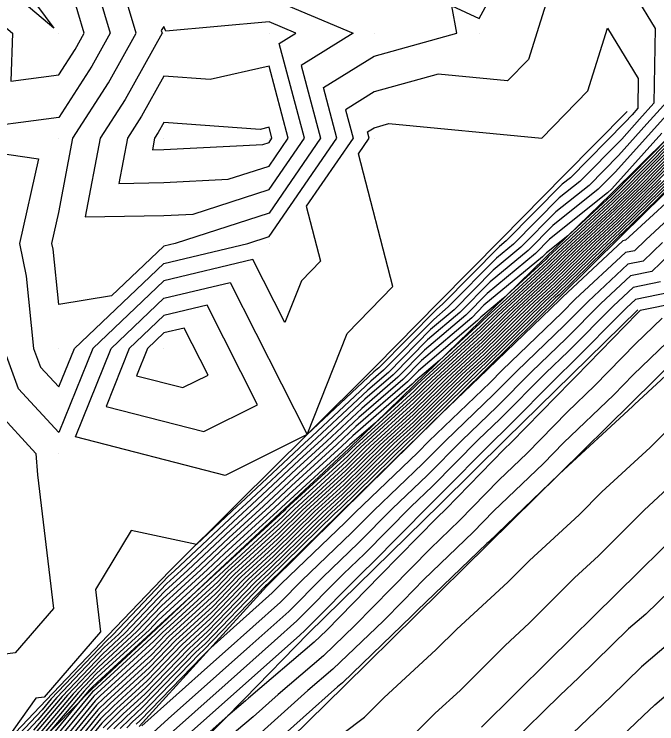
# Model space of a CAD drawing. Extents: x 2188792 to 2191981, y 386090 to 389710.
# Drawn here: x 2191166 to 2191227.1, y 388954.6 to 389022.1 of the extents above; entities that cross this region are included whole.
import ezdxf

# ---------------------------------------------------------------- set-up
doc = ezdxf.new("R2010")
doc.units = 0
for name, color, linetype in [('DTM Contours Major', 7, 'Continuous'), ('DTM Contours Minor', 7, 'Continuous'), ('Exist DTM QL2 LIDAR Elevation Point', 7, 'Continuous'), ('PH Exist DTM Breakline', 7, 'Continuous')]:
    doc.layers.add(name, color=color, linetype=linetype)

msp = doc.modelspace()

# ---------------------------------------------------------------- linework, layer by layer
at = {"layer": 'DTM Contours Major'}
for points in [[(2191191.196, 389019.321), (2191192.762, 389020.296), (2191190.22, 389021.371), (2191180.404, 389020.481), (2191180.22, 389020.928), (2191179.965, 389020.551), (2191180.041, 389020.296), (2191176.515, 389014), (2191174.142, 389010.296), (2191172.731, 389002.807), (2191180.22, 389002.949), (2191183.016, 389003.091), (2191190.22, 389005.421), (2191193.587, 389010.296), (2191191.196, 389019.321)], [(2191227.613, 389010.79), (2191222.857, 389005.498), (2191222.46, 389005.097), (2191216.926, 389000.691), (2191215.578, 388999.326), (2191210.982, 388995.522), (2191208.956, 388993.472), (2191205.029, 388990.128), (2191202.498, 388987.566), (2191199.07, 388984.585), (2191195.728, 388981.46), (2191192.852, 388978.836), (2191189.143, 388975.362), (2191186.598, 388973.039), (2191182.485, 388969.179), (2191180.304, 388967.186), (2191176.506, 388963.181), (2191174.353, 388961.204), (2191170.53, 388957.179), (2191167.809, 388953.964)], [(2191228.616, 389009.511), (2191224.663, 389005.496), (2191223.036, 389003.91), (2191218.157, 388999.399), (2191216.823, 388998.099), (2191211.58, 388993.267), (2191210.388, 388992.098), (2191204.805, 388986.977), (2191204.033, 388986.22), (2191198.072, 388980.782), (2191197.773, 388980.489), (2191191.826, 388975.016), (2191191.654, 388974.849), (2191185.61, 388969.294), (2191185.574, 388969.257), (2191183.63, 388967.475), (2191179.498, 388963.699), (2191179.372, 388963.566), (2191173.436, 388958.117), (2191173.137, 388957.803), (2191172.064, 388956.534), (2191167.797, 388951.369)], [(2191229.056, 389008.435), (2191226.708, 389006.05), (2191223.339, 389002.766), (2191220.405, 389000.053), (2191217.242, 388996.972), (2191214.051, 388994.031), (2191210.591, 388990.636), (2191207.171, 388987.5), (2191203.994, 388984.384), (2191200.319, 388981.032), (2191197.46, 388978.23), (2191193.772, 388974.835), (2191191.021, 388972.14), (2191187.249, 388968.674), (2191184.986, 388966.321), (2191181.011, 388962.677), (2191178.943, 388960.54), (2191174.781, 388956.734), (2191173.933, 388955.897), (2191171.331, 388952.747)], [(2191228.752, 389006.604), (2191223.643, 389001.623), (2191222.652, 389000.707), (2191217.661, 388995.845), (2191216.522, 388994.795), (2191210.794, 388989.175), (2191209.537, 388988.022), (2191203.955, 388982.548), (2191202.566, 388981.281), (2191197.148, 388975.97), (2191195.717, 388974.654), (2191190.387, 388969.432), (2191188.888, 388968.055), (2191184.397, 388963.384), (2191182.607, 388961.743), (2191178.396, 388957.393), (2191176.336, 388955.509), (2191174.819, 388954.012)], [(2191227.672, 389000.377), (2191225.839, 388998.607), (2191224.391, 388998.308), (2191220.598, 388994.765), (2191218.324, 388992.476), (2191213.812, 388988.141), (2191211.59, 388985.902), (2191207.01, 388981.506), (2191204.843, 388979.32), (2191200.19, 388974.858), (2191198.084, 388972.731), (2191193.349, 388968.197), (2191191.308, 388966.133), (2191186.038, 388961.437), (2191184.663, 388960.216), (2191178.108, 388954.373)], [(2191189.133, 388984.933), (2191184.333, 388994.407), (2191180.22, 388993.423), (2191176.921, 388990.294), (2191174.707, 388984.781), (2191184.03, 388982.383), (2191189.133, 388984.933)], [(2191227.656, 388993.164), (2191225.107, 388990.73), (2191221.244, 388986.755), (2191218.615, 388984.241), (2191214.811, 388980.337), (2191212.112, 388977.752), (2191208.361, 388973.912), (2191205.599, 388971.262), (2191201.896, 388967.479), (2191198.405, 388963.912), (2191195.419, 388961.041), (2191191.089, 388957.362), (2191188.719, 388955.241), (2191183.55, 388950.888)]]:
    msp.add_lwpolyline(points, dxfattribs=at)
at = {"layer": 'DTM Contours Minor'}
for points in [[(2191162.652, 389030.297), (2191169.734, 389020.781), (2191160.218, 389028.808)], [(2191221.181, 389030.297), (2191226.989, 389020.739), (2191226.863, 389013.637), (2191225.488, 389012.107), (2191223.795, 389010.223), (2191219.797, 389006.18), (2191217.834, 389004.617), (2191213.492, 389000.224), (2191211.868, 388998.879), (2191207.282, 388994.239), (2191205.898, 388993.061), (2191201.13, 388988.234), (2191199.927, 388987.188), (2191194.314, 388981.94), (2191193.595, 388981.284), (2191187.502, 388975.577), (2191187.217, 388975.317), (2191183.305, 388971.646), (2191177.108, 388972.975), (2191173.7, 388967.335), (2191174.18, 388963.309), (2191168.816, 388957.099), (2191168.034, 388956.993), (2191164.487, 388952.088)], [(2191171.692, 388990.294), (2191180.22, 388998.386), (2191188.198, 389000.295), (2191190.22, 389000.949), (2191196.675, 389010.296), (2191195.398, 389015.119), (2191200.221, 389018.124), (2191208.091, 389020.296), (2191207.612, 389022.906), (2191210.222, 389021.698), (2191214.883, 389030.297)], [(2191180.22, 389000.04), (2191175.235, 388995.31), (2191170.219, 388994.489), (2191169.666, 388999.742), (2191169.557, 389000.295), (2191170.219, 389003.249), (2191171.546, 389010.296), (2191174.933, 389015.582), (2191177.573, 389020.296), (2191176.457, 389024.059), (2191180.22, 389029.636), (2191182.948, 389023.025), (2191190.22, 389023.685), (2191198.235, 389020.296), (2191193.297, 389017.22), (2191195.131, 389010.296), (2191190.22, 389003.185), (2191181.284, 389000.295), (2191180.22, 389000.04)], [(2191160.218, 389025.018), (2191165.816, 389020.296), (2191165.657, 389015.735), (2191170.219, 389016.326), (2191171.769, 389018.746), (2191172.637, 389020.296), (2191170.219, 389028.454)], [(2191218.18, 389028.254), (2191214.912, 389017.813), (2191212.932, 389015.779), (2191206.325, 389016.399), (2191200.221, 389014.715), (2191197.499, 389013.018), (2191198.22, 389010.296), (2191193.752, 389003.826), (2191195.107, 388998.588), (2191193.31, 388996.741), (2191191.721, 388992.757), (2191188.682, 388998.756)], [(2191172.949, 389027.567), (2191175.105, 389020.296), (2191173.351, 389017.164), (2191170.219, 389012.275), (2191161.002, 389011.08), (2191161.323, 389020.296), (2191160.218, 389021.229), (2191159.448, 389021.066), (2191158.844, 389020.296), (2191159.234, 389011.279), (2191159.526, 389010.296), (2191159.692, 389009.77), (2191160.218, 389009.529), (2191168.279, 389008.356), (2191166.475, 389000.295), (2191167.089, 388997.165), (2191167.812, 388990.294), (2191168.451, 388988.526), (2191170.219, 388986.626), (2191171.692, 388990.294)], [(2191188.682, 388998.756), (2191180.22, 388996.731), (2191173.435, 388990.294), (2191170.219, 388982.287), (2191166.359, 388986.434), (2191164.965, 388990.294), (2191164.513, 388994.589), (2191163.393, 389000.295), (2191164.308, 389004.385), (2191160.218, 389004.98), (2191156.571, 389006.649), (2191155.422, 389010.296), (2191153.4, 389017.113), (2191153.262, 389020.296), (2191156.32, 389024.194)], [(2191150.217, 389023.53), (2191148.937, 389021.576), (2191148.519, 389020.296), (2191150.217, 389014.01), (2191151.319, 389010.296), (2191153.451, 389003.529), (2191160.218, 389000.431), (2191160.337, 389000.414), (2191160.31, 389000.295), (2191161.936, 388992.012), (2191162.117, 388990.294), (2191164.267, 388984.342), (2191168.035, 388980.293), (2191168.186, 388978.26), (2191169.703, 388965.548), (2191166.058, 388961.33), (2191153.683, 388959.649), (2191152.77, 388958.388), (2191151.716, 388956.931), (2191149.098, 388959.172), (2191140.216, 388955.094), (2191131.118, 388950.29)], [(2191171.793, 388981.867), (2191175.178, 388990.294), (2191180.22, 388995.077), (2191186.508, 388996.582), (2191193.842, 388982.102), (2191197.676, 388991.718), (2191202.013, 388996.177), (2191198.744, 389008.818), (2191199.764, 389010.296), (2191199.6, 389010.917), (2191200.221, 389011.305), (2191201.615, 389011.69), (2191216.206, 389010.321), (2191220.58, 389014.812), (2191222.45, 389020.789), (2191225.376, 389015.974), (2191225.326, 389013.154), (2191224.78, 389012.546), (2191224.107, 389011.798), (2191218.909, 389006.541), (2191218.136, 389005.925), (2191212.797, 389000.524), (2191212.163, 388999.999), (2191206.723, 388994.494), (2191206.188, 388994.038), (2191200.674, 388988.457), (2191200.213, 388988.056), (2191193.843, 388982.1), (2191193.843, 388982.099), (2191193.84, 388982.097), (2191186.044, 388978.202), (2191171.793, 388981.867)], [(2191192.042, 389010.296), (2191190.22, 389017.174), (2191184.622, 389015.894), (2191180.22, 389016.208), (2191178.097, 389012.418), (2191176.737, 389010.296), (2191175.929, 389006.005), (2191180.22, 389006.086), (2191186.322, 389006.397), (2191190.22, 389007.658), (2191192.042, 389010.296)], [(2191228.4, 389014.119), (2191226.196, 389011.668), (2191223.482, 389008.648), (2191220.685, 389005.819), (2191217.531, 389003.308), (2191214.187, 388999.925), (2191211.572, 388997.76), (2191207.84, 388993.983), (2191205.609, 388992.083), (2191201.586, 388988.011), (2191199.642, 388986.32), (2191194.786, 388981.78), (2191193.348, 388980.468), (2191188.049, 388975.505), (2191187.011, 388974.557), (2191181.225, 388969.128), (2191180.626, 388968.58), (2191175.359, 388963.026), (2191174.72, 388962.439), (2191169.488, 388956.93), (2191168.622, 388955.908), (2191163.685, 388950.7)], [(2191229.937, 389014.602), (2191226.905, 389011.229), (2191223.169, 389007.073), (2191221.572, 389005.458), (2191217.229, 389001.999), (2191214.882, 388999.626), (2191211.277, 388996.641), (2191208.398, 388993.727), (2191205.319, 388991.105), (2191202.042, 388987.788), (2191199.356, 388985.453), (2191195.257, 388981.62), (2191193.1, 388979.652), (2191188.596, 388975.434), (2191186.805, 388973.798), (2191181.855, 388969.153), (2191180.465, 388967.883), (2191175.932, 388963.104), (2191174.536, 388961.822), (2191170.009, 388957.055), (2191168.216, 388954.936), (2191164.231, 388950.732)], [(2191190.498, 389010.296), (2191190.22, 389011.342), (2191189.368, 389011.147), (2191180.22, 389011.801), (2191179.679, 389010.836), (2191179.333, 389010.296), (2191179.127, 389009.203), (2191180.22, 389009.224), (2191189.627, 389009.702), (2191190.22, 389009.894), (2191190.498, 389010.296)], [(2191228.44, 389009.941), (2191223.845, 389005.274), (2191222.915, 389004.367), (2191217.258, 388999.137), (2191216.655, 388998.55), (2191210.591, 388992.961), (2191210.307, 388992.682), (2191206.454, 388989.149), (2191204.16, 388987.195), (2191203.865, 388986.897), (2191198.214, 388981.982), (2191197.142, 388980.979), (2191192.109, 388976.389), (2191190.784, 388975.148), (2191185.979, 388970.761), (2191184.374, 388969.255), (2191179.82, 388965.094), (2191178.226, 388963.412), (2191173.802, 388959.352), (2191172.094, 388957.553), (2191166.59, 388951.049)], [(2191228.353, 389010.156), (2191223.436, 389005.163), (2191222.855, 389004.596), (2191216.809, 388999.006), (2191216.572, 388998.775), (2191212.56, 388995.078), (2191210.391, 388993.283), (2191210.073, 388992.961), (2191204.449, 388988.173), (2191203.409, 388987.12), (2191198.499, 388982.849), (2191196.671, 388981.14), (2191192.357, 388977.205), (2191190.237, 388975.219), (2191186.186, 388971.521), (2191183.744, 388969.23), (2191179.981, 388965.791), (2191177.652, 388963.335), (2191173.986, 388959.969), (2191171.573, 388957.429), (2191166.996, 388952.021)], [(2191228.265, 389010.371), (2191223.027, 389005.052), (2191222.794, 389004.825), (2191218.666, 389001.008), (2191216.624, 388999.382), (2191216.273, 388999.027), (2191210.687, 388994.402), (2191209.515, 388993.216), (2191204.739, 388989.15), (2191202.954, 388987.343), (2191198.785, 388983.717), (2191196.199, 388981.3), (2191192.605, 388978.021), (2191189.69, 388975.291), (2191186.392, 388972.28), (2191183.114, 388969.204), (2191180.143, 388966.488), (2191177.079, 388963.258), (2191174.169, 388960.587), (2191171.052, 388957.304), (2191167.403, 388952.992)], [(2191228.704, 389009.296), (2191225.072, 389005.606), (2191223.097, 389003.681), (2191218.607, 388999.53), (2191216.907, 388997.874), (2191212.074, 388993.42), (2191210.429, 388991.805), (2191205.278, 388987.081), (2191204.025, 388985.852), (2191198.521, 388980.832), (2191197.71, 388980.037), (2191192.215, 388974.98), (2191191.527, 388974.307), (2191185.938, 388969.17), (2191185.456, 388968.67), (2191179.735, 388963.425), (2191179.38, 388963.058), (2191173.537, 388957.714), (2191173.43, 388957.608), (2191168.504, 388951.644)], [(2191228.528, 389009.726), (2191224.254, 389005.385), (2191222.976, 389004.139), (2191217.708, 388999.268), (2191216.739, 388998.325), (2191211.085, 388993.114), (2191210.347, 388992.39), (2191204.332, 388986.872), (2191204.041, 388986.587), (2191200.348, 388983.219), (2191197.928, 388981.114), (2191197.613, 388980.819), (2191191.862, 388975.573), (2191191.331, 388975.076), (2191185.773, 388970.002), (2191185.004, 388969.281), (2191179.659, 388964.396), (2191178.799, 388963.489), (2191173.619, 388958.734), (2191172.616, 388957.678), (2191169.005, 388953.411)], [(2191228.792, 389009.081), (2191225.481, 389005.717), (2191223.158, 389003.452), (2191219.056, 388999.66), (2191216.991, 388997.648), (2191212.568, 388993.572), (2191210.469, 388991.513), (2191205.751, 388987.186), (2191204.017, 388985.485), (2191198.971, 388980.882), (2191197.648, 388979.585), (2191192.604, 388974.944), (2191191.401, 388973.765), (2191186.266, 388969.046), (2191185.339, 388968.082), (2191180.054, 388963.238), (2191179.271, 388962.429), (2191173.848, 388957.469), (2191173.556, 388957.181), (2191169.21, 388951.92)], [(2191228.88, 389008.866), (2191225.89, 389005.828), (2191223.218, 389003.224), (2191219.506, 388999.791), (2191217.074, 388997.423), (2191213.062, 388993.725), (2191210.51, 388991.221), (2191206.225, 388987.291), (2191204.009, 388985.118), (2191199.42, 388980.932), (2191197.585, 388979.133), (2191192.993, 388974.908), (2191191.274, 388973.224), (2191186.593, 388968.922), (2191185.221, 388967.495), (2191180.373, 388963.051), (2191179.162, 388961.799), (2191174.159, 388957.224), (2191173.682, 388956.753), (2191169.917, 388952.195)], [(2191228.968, 389008.65), (2191226.299, 389005.939), (2191223.279, 389002.995), (2191219.955, 388999.922), (2191217.158, 388997.197), (2191213.556, 388993.878), (2191210.551, 388990.929), (2191206.698, 388987.395), (2191204.002, 388984.751), (2191199.87, 388980.982), (2191197.523, 388978.682), (2191193.382, 388974.872), (2191191.147, 388972.682), (2191186.921, 388968.798), (2191185.103, 388966.908), (2191180.692, 388962.864), (2191179.052, 388961.17), (2191174.47, 388956.979), (2191173.808, 388956.325), (2191170.624, 388952.471)], [(2191229.144, 389008.22), (2191227.116, 389006.161), (2191223.4, 389002.538), (2191220.854, 389000.184), (2191217.326, 388996.747), (2191214.545, 388994.184), (2191210.632, 388990.344), (2191207.644, 388987.604), (2191203.986, 388984.016), (2191200.769, 388981.081), (2191197.398, 388977.778), (2191194.161, 388974.799), (2191190.894, 388971.599), (2191187.577, 388968.551), (2191184.868, 388965.733), (2191181.33, 388962.49), (2191178.834, 388959.911), (2191175.092, 388956.489), (2191174.059, 388955.47), (2191172.037, 388953.022)], [(2191229.161, 389006.715), (2191223.703, 389001.394), (2191223.102, 389000.838), (2191217.745, 388995.619), (2191217.016, 388994.948), (2191210.835, 388988.883), (2191210.01, 388988.127), (2191203.947, 388982.18), (2191203.016, 388981.331), (2191197.085, 388975.519), (2191196.107, 388974.618), (2191190.26, 388968.891), (2191189.216, 388967.931), (2191184.28, 388962.797), (2191182.926, 388961.556), (2191178.287, 388956.764), (2191176.647, 388955.264), (2191175.44, 388954.073)], [(2191229.57, 389006.826), (2191223.764, 389001.165), (2191223.551, 389000.969), (2191217.829, 388995.394), (2191217.51, 388995.101), (2191210.876, 388988.591), (2191210.484, 388988.231), (2191203.939, 388981.813), (2191203.465, 388981.381), (2191197.023, 388975.067), (2191196.496, 388974.582), (2191190.133, 388968.349), (2191189.543, 388967.807), (2191184.162, 388962.21), (2191183.245, 388961.369), (2191178.178, 388956.134), (2191176.958, 388955.018), (2191176.06, 388954.133)], [(2191227.525, 389006.272), (2191223.461, 389002.309), (2191221.304, 389000.315), (2191217.41, 388996.521), (2191215.039, 388994.337), (2191210.672, 388990.052), (2191208.118, 388987.709), (2191203.978, 388983.649), (2191201.218, 388981.131), (2191197.335, 388977.326), (2191194.55, 388974.763), (2191190.767, 388971.057), (2191187.904, 388968.427), (2191184.75, 388965.146), (2191181.649, 388962.304), (2191178.724, 388959.281), (2191175.403, 388956.244), (2191174.185, 388955.042), (2191172.744, 388953.298)], [(2191227.934, 389006.383), (2191223.521, 389002.08), (2191221.753, 389000.445), (2191217.493, 388996.296), (2191215.533, 388994.489), (2191210.713, 388989.76), (2191208.591, 388987.813), (2191203.97, 388983.282), (2191201.667, 388981.181), (2191197.273, 388976.874), (2191194.939, 388974.727), (2191190.64, 388970.516), (2191188.232, 388968.303), (2191184.633, 388964.559), (2191181.968, 388962.117), (2191178.615, 388958.652), (2191175.714, 388955.999), (2191174.311, 388954.614), (2191173.451, 388953.573)], [(2191228.343, 389006.493), (2191223.582, 389001.851), (2191222.203, 389000.576), (2191217.577, 388996.07), (2191216.028, 388994.642), (2191210.754, 388989.467), (2191209.064, 388987.918), (2191203.963, 388982.915), (2191202.117, 388981.231), (2191197.21, 388976.422), (2191195.328, 388974.69), (2191190.514, 388969.974), (2191188.56, 388968.179), (2191184.515, 388963.972), (2191182.288, 388961.93), (2191178.506, 388958.022), (2191176.025, 388955.754), (2191174.436, 388954.186)], [(2191230.325, 389006.262), (2191224.513, 389000.918), (2191224.174, 389000.591), (2191223.907, 389000.536), (2191218.167, 388995.173), (2191217.937, 388994.942), (2191211.043, 388988.318), (2191210.943, 388988.217), (2191205.888, 388983.364), (2191203.932, 388981.446), (2191203.915, 388981.431), (2191196.96, 388974.615), (2191196.885, 388974.545), (2191190.007, 388967.807), (2191189.871, 388967.683), (2191184.044, 388961.623), (2191183.564, 388961.182), (2191178.068, 388955.505), (2191177.269, 388954.773), (2191176.681, 388954.193)], [(2191231.241, 389005.381), (2191226.092, 389000.647), (2191225.006, 388999.599), (2191224.149, 388999.422), (2191219.382, 388994.969), (2191218.131, 388993.709), (2191212.427, 388988.229), (2191211.266, 388987.059), (2191205.442, 388981.468), (2191204.379, 388980.396), (2191198.422, 388974.684), (2191197.465, 388973.718), (2191191.364, 388967.873), (2191190.522, 388967.022), (2191184.669, 388961.807), (2191183.926, 388961.035), (2191183.883, 388960.995), (2191177.959, 388954.875), (2191177.58, 388954.528)], [(2191229.251, 389000.106), (2191226.671, 388997.615), (2191224.633, 388997.195), (2191221.813, 388994.561), (2191218.517, 388991.243), (2191215.197, 388988.052), (2191211.913, 388984.744), (2191208.578, 388981.543), (2191205.308, 388978.245), (2191201.958, 388975.032), (2191198.702, 388971.745), (2191195.335, 388968.52), (2191192.095, 388965.244), (2191188.397, 388961.949), (2191185.494, 388959.37), (2191180.635, 388955.038), (2191178.828, 388953.433)], [(2191227.503, 388996.623), (2191224.875, 388996.081), (2191223.029, 388994.356), (2191218.711, 388990.01), (2191216.581, 388987.964), (2191212.236, 388983.586), (2191210.146, 388981.58), (2191205.773, 388977.169), (2191203.726, 388975.206), (2191199.321, 388970.758), (2191197.321, 388968.843), (2191192.882, 388964.355), (2191190.755, 388962.46), (2191186.325, 388958.525), (2191183.161, 388955.704), (2191179.709, 388952.636)], [(2191228.336, 388995.631), (2191225.117, 388994.967), (2191224.245, 388994.152), (2191218.904, 388988.777), (2191217.966, 388987.876), (2191212.56, 388982.429), (2191211.714, 388981.617), (2191206.237, 388976.093), (2191205.494, 388975.38), (2191199.939, 388969.772), (2191199.307, 388969.167), (2191193.669, 388963.467), (2191193.114, 388962.972), (2191187.157, 388957.679), (2191185.688, 388956.37), (2191180.591, 388951.84)], [(2191229.168, 388994.639), (2191225.552, 388993.894), (2191225.313, 388993.665), (2191219.44, 388987.622), (2191218.979, 388987.182), (2191213.273, 388981.326), (2191212.617, 388980.697), (2191207.061, 388975.008), (2191206.231, 388974.212), (2191200.809, 388968.673), (2191195.698, 388963.451), (2191194.525, 388962.323), (2191188.255, 388956.996), (2191187.976, 388956.746), (2191186.296, 388955.331), (2191181.472, 388951.044)], [(2191229.76, 388992.434), (2191224.9, 388987.795), (2191223.048, 388985.889), (2191218.25, 388981.3), (2191216.349, 388979.349), (2191211.606, 388974.806), (2191209.661, 388972.815), (2191204.967, 388968.312), (2191202.983, 388966.285), (2191201.112, 388964.373), (2191196.312, 388959.758), (2191193.922, 388957.727), (2191189.462, 388953.736)], [(2191184.422, 388987.766), (2191182.159, 388992.233), (2191180.22, 388991.769), (2191178.665, 388990.294), (2191177.621, 388987.695), (2191182.016, 388986.564), (2191184.422, 388987.766)], [(2191231.767, 388991.206), (2191225.007, 388984.949), (2191224.841, 388984.783), (2191217.889, 388978.361), (2191217.887, 388978.359), (2191217.817, 388978.294), (2191211.101, 388971.861), (2191210.962, 388971.718), (2191204.335, 388965.362), (2191204.069, 388965.091), (2191203.819, 388964.835), (2191197.205, 388958.476), (2191196.755, 388958.093), (2191190.205, 388952.231)], [(2191193.388, 388950.732), (2191199.322, 388955.209), (2191201.162, 388957.05), (2191206.148, 388961.627), (2191208.109, 388963.587), (2191212.953, 388968.044), (2191215.025, 388970.115), (2191219.737, 388974.46), (2191221.915, 388976.635), (2191226.504, 388980.875), (2191228.781, 388983.149)], [(2191201.809, 388951.341), (2191206.047, 388955.58), (2191208.408, 388957.748), (2191212.688, 388962.026), (2191215.001, 388964.154), (2191219.319, 388968.469), (2191221.587, 388970.56), (2191225.942, 388974.91), (2191228.167, 388976.966)], [(2191230.76, 388969.537), (2191226.102, 388964.994), (2191224.455, 388963.59), (2191219.689, 388958.94), (2191217.951, 388957.297), (2191213.136, 388952.597)], [(2191229.119, 388962.894), (2191225.695, 388959.978), (2191222.771, 388957.124), (2191219.13, 388953.683)], [(2191220.31, 388950.069), (2191225.853, 388955.309), (2191226.936, 388956.366), (2191232.135, 388960.794)]]:
    msp.add_lwpolyline(points, dxfattribs=at)
at = {"layer": 'Exist DTM QL2 LIDAR Elevation Point'}
for p, q in [((2191170.219, 389020.296), (2191170.219, 389020.296)), ((2191180.22, 389020.296), (2191180.22, 389020.296)), ((2191190.22, 389020.296), (2191190.22, 389020.296)), ((2191200.221, 389020.296), (2191200.221, 389020.296)), ((2191210.222, 389020.296), (2191210.222, 389020.296)), ((2191170.219, 389010.296), (2191170.219, 389010.296)), ((2191180.22, 389010.296), (2191180.22, 389010.296)), ((2191190.22, 389010.296), (2191190.22, 389010.296)), ((2191200.221, 389010.296), (2191200.221, 389010.296)), ((2191170.219, 389000.295), (2191170.219, 389000.295)), ((2191180.22, 389000.295), (2191180.22, 389000.295)), ((2191190.22, 389000.295), (2191190.22, 389000.295)), ((2191170.219, 388990.294), (2191170.219, 388990.294)), ((2191180.22, 388990.294), (2191180.22, 388990.294)), ((2191170.219, 388980.293), (2191170.219, 388980.293))]:
    msp.add_line(p, q, dxfattribs=at)
at = {"layer": 'PH Exist DTM Breakline'}
for points in [[(2191190.577, 388951.477), (2191197.413, 388958.178), (2191204.237, 388964.906), (2191211.062, 388971.634), (2191217.886, 388978.362), (2191224.71, 388985.09), (2191231.535, 388991.818), (2191238.359, 388998.546), (2191244.951, 389005.006), (2191251.544, 389011.466), (2191258.136, 389017.925), (2191264.729, 389024.385), (2191271.321, 389030.844), (2191277.914, 389037.304), (2191284.274, 389043.624), (2191290.634, 389049.943), (2191296.994, 389056.262), (2191303.354, 389062.582), (2191309.714, 389068.901), (2191316.074, 389075.221), (2191322.376, 389081.365)], [(2191310.942, 389080.126), (2191304.295, 389074.261), (2191297.647, 389068.397), (2191290.999, 389062.532), (2191284.319, 389057.204), (2191277.639, 389051.876), (2191271.66, 389046.486), (2191265.682, 389041.097), (2191259.703, 389035.708), (2191253.637, 389029.973), (2191247.572, 389024.238), (2191241.507, 389018.504), (2191235.604, 389012.683), (2191229.7, 389006.861), (2191223.797, 389001.04), (2191217.894, 388995.219), (2191210.912, 388988.326), (2191203.931, 388981.433), (2191196.95, 388974.539), (2191189.969, 388967.646), (2191183.915, 388960.977), (2191177.861, 388954.307)], [(2191328.044, 389069.997), (2191321.361, 389063.371), (2191314.678, 389056.745), (2191307.996, 389050.118), (2191301.859, 389044.013), (2191295.723, 389037.908), (2191289.586, 389031.803), (2191283.45, 389025.698), (2191277.313, 389019.593), (2191270.455, 389012.932), (2191263.597, 389006.271), (2191256.739, 388999.61), (2191249.881, 388992.949), (2191243.023, 388986.288), (2191236.164, 388979.627), (2191229.734, 388973.285), (2191223.303, 388966.942), (2191216.873, 388960.6), (2191210.443, 388954.257)], [(2191280.229, 389060.3), (2191273.455, 389053.635), (2191266.682, 389046.97), (2191259.376, 389040.19), (2191252.071, 389033.409), (2191244.766, 389026.629), (2191239.263, 389021.216), (2191233.76, 389015.804), (2191228.257, 389010.391), (2191222.753, 389004.978), (2191216.517, 388998.922), (2191210.281, 388992.865), (2191204.045, 388986.809), (2191197.809, 388980.753), (2191191.696, 388975.029), (2191185.584, 388969.304), (2191179.471, 388963.58), (2191173.358, 388957.855)], [(2191224.313, 389012.835), (2191218.333, 389006.775), (2191212.352, 389000.715), (2191206.371, 388994.655), (2191200.39, 388988.595), (2191193.843, 388982.1), (2191187.295, 388975.604), (2191180.748, 388969.108), (2191174.875, 388962.961), (2191169.001, 388956.814), (2191163.128, 388950.667), (2191157.255, 388944.52), (2191150.465, 388938.038), (2191143.676, 388931.556), (2191136.886, 388925.075), (2191130.096, 388918.593)], [(2191093.422, 388861.718), (2191100.494, 388868.481), (2191107.566, 388875.244), (2191113.209, 388881.006), (2191118.852, 388886.767), (2191124.495, 388892.529), (2191130.138, 388898.29), (2191135.781, 388904.052), (2191142.735, 388911.07), (2191149.688, 388918.088), (2191156.641, 388925.106), (2191163.595, 388932.125), (2191169.665, 388938.33), (2191175.736, 388944.536), (2191181.806, 388950.741), (2191187.877, 388956.947), (2191193.947, 388963.153), (2191200.225, 388969.316), (2191206.502, 388975.479), (2191212.779, 388981.643), (2191219.057, 388987.806), (2191225.334, 388993.969)], [(2191173.358, 388957.855), (2191166.514, 388950.868), (2191159.671, 388943.882), (2191153.572, 388937.834), (2191147.474, 388931.786), (2191141.375, 388925.738), (2191135.277, 388919.69), (2191129.178, 388913.642), (2191123.079, 388907.594), (2191117.39, 388902.299), (2191111.701, 388897.004), (2191103.256, 388887.893), (2191096.572, 388881.589), (2191089.888, 388875.284), (2191083.204, 388868.98), (2191076.519, 388862.675), (2191069.835, 388856.371)]]:
    msp.add_lwpolyline(points, dxfattribs=at)

doc.saveas('drawing.dxf')
